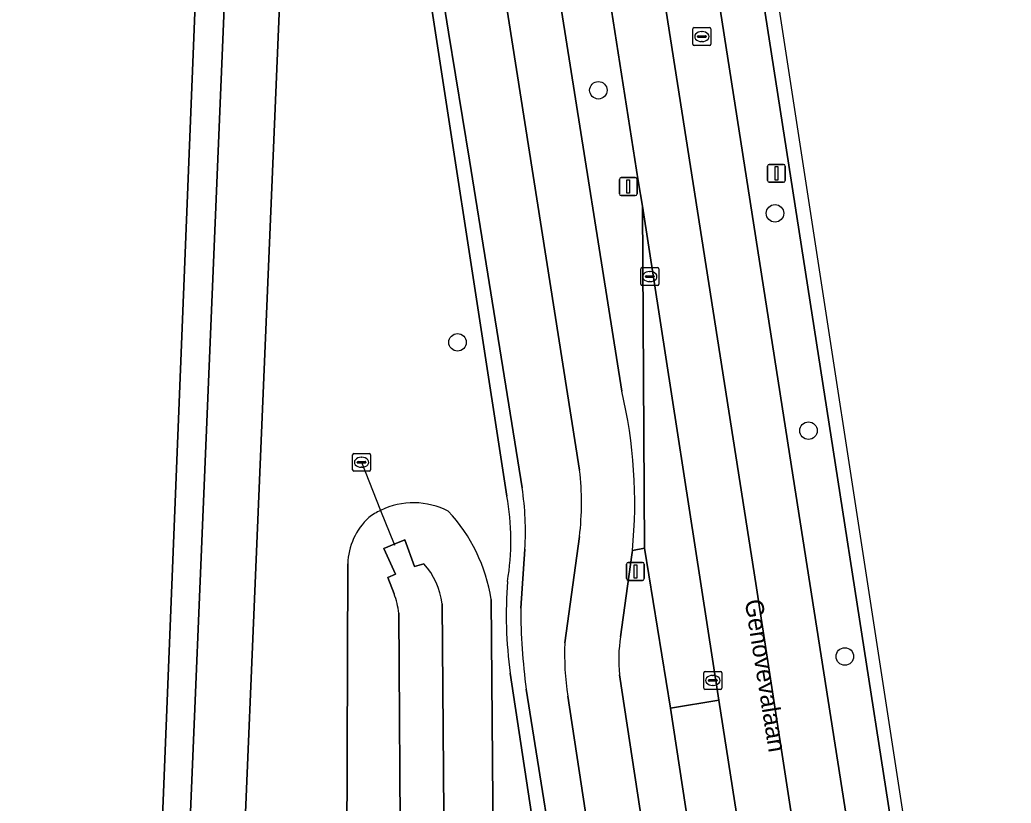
# Model space of a CAD drawing. Extents: x 160077 to 160948, y 386481 to 387498.
# Drawn here: x 160874.3 to 160929.7, y 386646.8 to 386690.5 of the extents above; entities that cross this region are included whole.
import ezdxf

# ---------------------------------------------------------------- set-up
doc = ezdxf.new("R2010")
doc.units = 0
for name, color, linetype in [('IMGEO_Berm_groen', 7, 'Continuous'), ('IMGEO_Boom', 7, 'Continuous'), ('IMGEO_Duiker', 7, 'Continuous'), ('IMGEO_Fietspad_gesloten', 7, 'Continuous'), ('IMGEO_Groenvoorziening', 7, 'Continuous'), ('IMGEO_Haag', 7, 'Continuous'), ('IMGEO_Kolk', 7, 'Continuous'), ('IMGEO_Lichtmast', 7, 'Continuous'), ('IMGEO_Oever', 7, 'Continuous'), ('IMGEO_Openbare_ruimte_label', 7, 'Continuous'), ('IMGEO_Pand', 7, 'Continuous'), ('IMGEO_Rijbaan_lokaal_gesloten', 7, 'Continuous'), ('IMGEO_Rijbaan_lokaal_open', 7, 'Continuous'), ('IMGEO_Rioolput', 7, 'Continuous'), ('IMGEO_Verkeersbordpaal', 7, 'Continuous'), ('IMGEO_Voetpad_open', 7, 'Continuous'), ('IMGEO_Waterloop', 7, 'Continuous')]:
    doc.layers.add(name, color=color, linetype=linetype)

msp = doc.modelspace()

# ---------------------------------------------------------------- linework, layer by layer
at = {"layer": 'IMGEO_Berm_groen'}
for points in [[(160897.369, 386737.508), (160904.547, 386691.056), (160907.917, 386669.794)], [(160919.87, 386665.664), (160913.686, 386705.403), (160912.703, 386711.723), (160910.272, 386711.332), (160911.241, 386705.121), (160917.504, 386664.971), (160926.397, 386608.154), (160926.545, 386606.95)], [(160908.51, 386660.887), (160909.184, 386661.008), (160909.078, 386680.121), (160908.823, 386681.535), (160906.216, 386698.255), (160905.269, 386704.322)], [(160928.998, 386607.004), (160928.692, 386608.878), (160919.87, 386665.664)]]:
    msp.add_lwpolyline(points, dxfattribs=at)
msp.add_arc((160881.265, 386663.546), 27.375, 354.4251, 13.1928, dxfattribs=at)
at = {"layer": 'IMGEO_Boom'}
for centre in [(160906.61, 386686.603), (160916.483, 386679.726), (160898.737, 386672.514), (160918.351, 386667.575), (160920.385, 386654.958)]:
    msp.add_circle(centre, 0.489, dxfattribs=at)
at = {"layer": 'IMGEO_Duiker'}
msp.add_lwpolyline([(160893.371, 386665.809), (160894.437, 386663.123), (160895.189, 386661.226), (160895.21, 386661.173)], dxfattribs=at)
at = {"layer": 'IMGEO_Fietspad_gesloten'}
for points in [[(160877.584, 386864.482), (160877.321, 386866.217), (160874.337, 386865.738), (160875.587, 386857.71), (160893.595, 386741.462), (160905.557, 386665.372)], [(160907.917, 386669.794), (160904.547, 386691.056), (160897.369, 386737.508)], [(160905.552, 386661.664), (160904.735, 386655.725)], [(160907.844, 386656.06), (160908.484, 386660.634), (160908.497, 386660.76), (160908.51, 386660.887)], [(160911.196, 386604.117), (160915.382, 386603.966), (160914.862, 386607.455), (160913.058, 386619.308), (160907.782, 386653.935)], [(160904.9, 386652.737), (160912.132, 386605.21)]]:
    msp.add_lwpolyline(points, dxfattribs=at)
for centre, radius, start, end in [((160881.265, 386663.546), 27.375, 354.4251, 13.1928), ((160889.769, 386663.539), 15.894, 353.2243, 6.6212), ((160916.466, 386654.745), 8.722, 171.3284, 185.3291), ((160919.563, 386655.045), 14.844, 177.3754, 188.946)]:
    msp.add_arc(centre, radius, start, end, dxfattribs=at)
at = {"layer": 'IMGEO_Groenvoorziening'}
for points in [[(160887.176, 386711.697), (160884.968, 386711.809), (160884.769, 386708.635), (160884.318, 386697.454), (160881.062, 386616.768), (160881.489, 386616.751), (160881.35, 386610.229), (160880.995, 386610.242), (160880.988, 386610.042), (160880.816, 386610.048), (160880.758, 386608.4), (160883.558, 386608.26), (160882.519, 386615.559), (160885.867, 386695.239), (160885.313, 386700.781)], [(160888.959, 386695.352), (160885.867, 386695.239), (160882.519, 386615.559), (160883.558, 386608.26), (160885.049, 386608.186), (160885.28, 386608.177)]]:
    msp.add_lwpolyline(points, close=True, dxfattribs=at)
for points in [[(160896.449, 386696.733), (160888.959, 386695.352), (160885.28, 386608.177), (160891.657, 386607.918), (160891.698, 386608.749), (160896.742, 386608.572), (160901.347, 386608.411), (160901.328, 386607.526), (160908.775, 386607.224), (160901.675, 386654.025)], [(160897.116, 386696.815), (160896.449, 386696.733), (160901.498, 386663.925)], [(160901.498, 386663.925), (160896.449, 386696.733)], [(160902.35, 386664.385), (160900.422, 386676.33), (160899.395, 386682.694), (160898.239, 386689.852), (160897.116, 386696.815)], [(160902.273, 386657.66), (160902.505, 386660.952)], [(160892.443, 386612.326), (160892.594, 386660.132)], [(160900.609, 386658.143), (160900.979, 386613.016)], [(160901.675, 386654.025), (160908.775, 386607.224), (160909.556, 386607.193), (160908.087, 386616.994), (160907.234, 386622.802), (160906.511, 386627.528), (160904.677, 386639.938), (160902.578, 386653.126)]]:
    msp.add_lwpolyline(points, dxfattribs=at)
for centre, radius, start, end in [((160885.373, 386661.899), 17.158, 356.8377, 8.3326), ((160887.612, 386661.454), 14.104, 350.6063, 10.09), ((160887.612, 386661.454), 14.104, 350.6063, 10.09), ((160896.283, 386659.296), 4.249, 62.8844, 115.7526), ((160896.333, 386659.996), 3.741, 133.1294, 177.9128), ((160896.346, 386659.189), 4.373, 115.888, 126.0141), ((160891.447, 386656.753), 9.267, 8.6244, 43.0382), ((160926.564, 386657.309), 25.105, 175.7903, 187.5167), ((160926.564, 386657.309), 25.105, 175.7903, 187.5167), ((160934.397, 386657.544), 32.124, 179.7926, 187.9043)]:
    msp.add_arc(centre, radius, start, end, dxfattribs=at)
at = {"layer": 'IMGEO_Haag'}
for points in [[(160900.422, 386676.33), (160899.395, 386682.694), (160898.239, 386689.852), (160897.116, 386696.815), (160896.449, 386696.733), (160901.498, 386663.925)], [(160902.35, 386664.385), (160900.422, 386676.33)], [(160902.273, 386657.66), (160902.505, 386660.952)], [(160901.675, 386654.025), (160908.775, 386607.224), (160909.556, 386607.193), (160908.087, 386616.994), (160907.234, 386622.802), (160906.511, 386627.528), (160904.677, 386639.938), (160902.578, 386653.126)]]:
    msp.add_lwpolyline(points, dxfattribs=at)
for centre, radius, start, end in [((160885.373, 386661.899), 17.158, 356.8377, 8.3326), ((160887.612, 386661.454), 14.104, 350.6063, 10.09), ((160926.564, 386657.309), 25.105, 175.7903, 187.5167), ((160934.397, 386657.544), 32.124, 179.7926, 187.9043)]:
    msp.add_arc(centre, radius, start, end, dxfattribs=at)
at = {"layer": 'IMGEO_Kolk'}
for p, q in [((160908.981, 386675.764), (160908.981, 386676.616)), ((160909.056, 386676.69), (160909.908, 386676.69)), ((160909.469, 386676.47), (160909.494, 386676.47)), ((160909.982, 386676.616), (160909.982, 386675.764)), ((160909.24, 386676.184), (160909.24, 386676.196)), ((160909.678, 386676.147), (160909.28, 386676.147)), ((160909.283, 386676.233), (160909.681, 386676.233)), ((160909.492, 386675.91), (160909.467, 386675.91)), ((160909.724, 386676.196), (160909.724, 386676.184)), ((160909.908, 386675.69), (160909.056, 386675.69)), ((160912.505, 386653.192), (160912.505, 386654.044)), ((160912.58, 386654.118), (160913.432, 386654.118)), ((160912.993, 386653.898), (160913.018, 386653.898)), ((160913.506, 386654.044), (160913.506, 386653.192)), ((160912.764, 386653.612), (160912.764, 386653.624)), ((160913.202, 386653.575), (160912.804, 386653.575)), ((160912.807, 386653.661), (160913.205, 386653.661)), ((160913.016, 386653.338), (160912.991, 386653.338)), ((160913.248, 386653.624), (160913.248, 386653.612)), ((160913.432, 386653.118), (160912.58, 386653.118))]:
    msp.add_line(p, q, dxfattribs=at)
for points in [[(160908.981, 386675.764), (160908.981, 386676.616)], [(160909.056, 386676.69), (160909.908, 386676.69)], [(160909.982, 386676.616), (160909.982, 386675.764)], [(160909.908, 386675.69), (160909.056, 386675.69)], [(160912.505, 386653.192), (160912.505, 386654.044)], [(160912.58, 386654.118), (160913.432, 386654.118)], [(160913.506, 386654.044), (160913.506, 386653.192)], [(160913.432, 386653.118), (160912.58, 386653.118)]]:
    msp.add_lwpolyline(points, dxfattribs=at)
for centre, radius, start, end in [((160909.058, 386676.614), 0.0765, 91.552, 178.448), ((160909.058, 386676.614), 0.0765, 91.552, 178.448), ((160909.906, 386676.614), 0.0765, 1.552, 88.448), ((160909.906, 386676.614), 0.0765, 1.552, 88.448), ((160909.28, 386676.193), 0.0403, 85.8775, 175.7526), ((160909.277, 386676.183), 0.0366, 178.938, 274.7102), ((160909.681, 386676.19), 0.043, 264.8664, 352.4533), ((160909.685, 386676.195), 0.0386, 1.7309, 96.639), ((160909.058, 386675.766), 0.0765, 181.552, 268.448), ((160909.058, 386675.766), 0.0765, 181.552, 268.448), ((160909.906, 386675.766), 0.0765, 271.552, 358.448), ((160909.906, 386675.766), 0.0765, 271.552, 358.448), ((160912.582, 386654.042), 0.0765, 91.552, 178.448), ((160912.582, 386654.042), 0.0765, 91.552, 178.448), ((160913.43, 386654.042), 0.0765, 1.552, 88.448), ((160913.43, 386654.042), 0.0765, 1.552, 88.448), ((160912.582, 386653.194), 0.0765, 181.552, 268.448), ((160912.582, 386653.194), 0.0765, 181.552, 268.448), ((160912.804, 386653.621), 0.0403, 85.8775, 175.7526), ((160912.801, 386653.611), 0.0366, 178.938, 274.7102), ((160913.205, 386653.618), 0.043, 264.8664, 352.4533), ((160913.209, 386653.623), 0.0386, 1.7309, 96.639), ((160913.43, 386653.194), 0.0765, 271.552, 358.448), ((160913.43, 386653.194), 0.0765, 271.552, 358.448)]:
    msp.add_arc(centre, radius, start, end, dxfattribs=at)
for centre, major_axis, ratio, start_param, end_param in [((160909.468, 386676.19), (-0.387, 0.002), 0.722429, 4.712389, 7.853982), ((160909.493, 386676.19), (-0.39, 0.002), 0.717154, 1.570796, 4.712389), ((160912.992, 386653.618), (-0.387, 0.002), 0.722429, 4.712389, 7.853982), ((160913.017, 386653.618), (-0.39, 0.002), 0.717154, 1.570796, 4.712389)]:
    msp.add_ellipse(centre, major_axis=major_axis, ratio=ratio, start_param=start_param, end_param=end_param, dxfattribs=at)
at = {"layer": 'IMGEO_Lichtmast'}
for p, q in [((160907.783, 386680.818), (160907.783, 386681.618)), ((160907.783, 386681.618), (160907.783, 386680.818)), ((160907.883, 386681.718), (160908.673, 386681.718)), ((160908.673, 386681.718), (160907.883, 386681.718)), ((160908.773, 386681.618), (160908.773, 386680.818)), ((160908.773, 386680.818), (160908.773, 386681.618)), ((160908.673, 386680.718), (160907.883, 386680.718)), ((160907.883, 386680.718), (160908.673, 386680.718)), ((160908.181, 386659.312), (160908.181, 386660.112)), ((160908.181, 386660.112), (160908.181, 386659.312)), ((160908.281, 386660.212), (160909.071, 386660.212)), ((160909.071, 386660.212), (160908.281, 386660.212)), ((160909.171, 386660.112), (160909.171, 386659.312)), ((160909.171, 386659.312), (160909.171, 386660.112)), ((160909.071, 386659.212), (160908.281, 386659.212)), ((160908.281, 386659.212), (160909.071, 386659.212))]:
    msp.add_line(p, q, dxfattribs=at)
for points in [[(160908.203, 386681.593), (160908.353, 386681.593), (160908.353, 386680.843), (160908.203, 386680.843), (160908.203, 386681.593)], [(160908.601, 386660.087), (160908.751, 386660.087), (160908.751, 386659.337), (160908.601, 386659.337), (160908.601, 386660.087)]]:
    msp.add_lwpolyline(points, dxfattribs=at)
for centre, start, end in [((160907.883, 386681.618), 90, 180), ((160907.883, 386681.618), 90, 180), ((160908.673, 386681.618), 0, 90), ((160908.673, 386681.618), 360, 90), ((160907.883, 386680.818), 180, 270), ((160907.883, 386680.818), 180, 270), ((160908.673, 386680.818), 270, 0), ((160908.673, 386680.818), 270, 0), ((160908.281, 386660.112), 90, 180), ((160908.281, 386660.112), 90, 180), ((160909.071, 386660.112), 0, 90), ((160909.071, 386660.112), 360, 90), ((160908.281, 386659.312), 180, 270), ((160908.281, 386659.312), 180, 270), ((160909.071, 386659.312), 270, 0), ((160909.071, 386659.312), 270, 0)]:
    msp.add_arc(centre, 0.1, start, end, dxfattribs=at)
at = {"layer": 'IMGEO_Oever'}
for points in [[(160895.192, 386658.456), (160894.848, 386659.379), (160895.271, 386659.566), (160894.622, 386660.984), (160895.189, 386661.226), (160895.783, 386661.48), (160896.336, 386659.991), (160896.843, 386660.131)], [(160892.594, 386660.132), (160892.443, 386612.326)], [(160897.867, 386657.9), (160898.228, 386613.354)], [(160900.979, 386613.016), (160900.609, 386658.143)], [(160898.228, 386613.354), (160897.498, 386613.317), (160897.552, 386611.719), (160896.918, 386611.733), (160896.307, 386611.747), (160896.393, 386613.312), (160895.74, 386613.336), (160895.451, 386657.378)]]:
    msp.add_lwpolyline(points, dxfattribs=at)
for centre, radius, start, end in [((160896.283, 386659.296), 4.249, 62.8844, 115.7526), ((160896.333, 386659.996), 3.741, 133.1294, 177.9128), ((160896.346, 386659.189), 4.373, 115.888, 126.0141), ((160891.447, 386656.753), 9.267, 8.6244, 43.0382), ((160894.045, 386657.496), 3.844, 6.0322, 43.2768), ((160891.108, 386656.905), 4.369, 6.2201, 20.7995)]:
    msp.add_arc(centre, radius, start, end, dxfattribs=at)
at = {"layer": 'IMGEO_Pand'}
msp.add_lwpolyline([(160873.453, 386609.764), (160877.531, 386609.622), (160877.561, 386610.481), (160879.979, 386610.396), (160879.968, 386610.077), (160880.816, 386610.048), (160880.988, 386610.042), (160880.995, 386610.242), (160881.35, 386610.229), (160881.489, 386616.751), (160881.062, 386616.768), (160884.318, 386697.454)], dxfattribs=at)
at = {"layer": 'IMGEO_Rijbaan_lokaal_gesloten'}
for points in [[(160929.683, 386606.968), (160914.518, 386705.52), (160913.686, 386705.403), (160919.87, 386665.664), (160928.692, 386608.878), (160928.998, 386607.004)], [(160908.255, 386704.721), (160905.269, 386704.322), (160906.216, 386698.255), (160908.823, 386681.535), (160909.078, 386680.121), (160913.334, 386652.515), (160917.077, 386628.612), (160917.763, 386624.203), (160917.795, 386623.999), (160917.972, 386622.499), (160918.77, 386613.294), (160919.147, 386609.053), (160919.217, 386608.112), (160919.209, 386607.333), (160923.401, 386607.114), (160915.415, 386659.038)], [(160911.241, 386705.121), (160908.255, 386704.721), (160915.415, 386659.038), (160923.401, 386607.114), (160926.545, 386606.95), (160926.397, 386608.154), (160917.504, 386664.971)], [(160917.077, 386628.612), (160913.334, 386652.515), (160910.636, 386652.071), (160913.315, 386634.483), (160916.847, 386629.204)]]:
    msp.add_lwpolyline(points, close=True, dxfattribs=at)
at = {"layer": 'IMGEO_Rijbaan_lokaal_open'}
msp.add_lwpolyline([(160909.184, 386661.008), (160910.636, 386652.071), (160913.334, 386652.515), (160909.078, 386680.121)], close=True, dxfattribs=at)
at = {"layer": 'IMGEO_Rioolput'}
for p, q in [((160911.891, 386689.177), (160911.891, 386690.029)), ((160911.966, 386690.103), (160912.818, 386690.103)), ((160912.379, 386689.883), (160912.404, 386689.883)), ((160912.892, 386690.029), (160912.892, 386689.177)), ((160912.15, 386689.597), (160912.15, 386689.609)), ((160912.588, 386689.56), (160912.19, 386689.56)), ((160912.193, 386689.646), (160912.591, 386689.646)), ((160912.402, 386689.323), (160912.377, 386689.323)), ((160912.634, 386689.609), (160912.634, 386689.597)), ((160912.818, 386689.103), (160911.966, 386689.103)), ((160892.87, 386665.383), (160892.87, 386666.235)), ((160892.945, 386666.309), (160893.797, 386666.309)), ((160893.358, 386666.089), (160893.383, 386666.089)), ((160893.871, 386666.235), (160893.871, 386665.383)), ((160893.129, 386665.803), (160893.129, 386665.815)), ((160893.567, 386665.766), (160893.169, 386665.766)), ((160893.172, 386665.852), (160893.57, 386665.852)), ((160893.381, 386665.529), (160893.356, 386665.529)), ((160893.613, 386665.815), (160893.613, 386665.803)), ((160893.797, 386665.309), (160892.945, 386665.309))]:
    msp.add_line(p, q, dxfattribs=at)
for points in [[(160911.891, 386689.177), (160911.891, 386690.029)], [(160911.966, 386690.103), (160912.818, 386690.103)], [(160912.892, 386690.029), (160912.892, 386689.177)], [(160912.818, 386689.103), (160911.966, 386689.103)], [(160892.87, 386665.383), (160892.87, 386666.235)], [(160892.945, 386666.309), (160893.797, 386666.309)], [(160893.871, 386666.235), (160893.871, 386665.383)], [(160893.797, 386665.309), (160892.945, 386665.309)]]:
    msp.add_lwpolyline(points, dxfattribs=at)
for centre, radius, start, end in [((160911.968, 386690.027), 0.0765, 91.552, 178.448), ((160911.968, 386690.027), 0.0765, 91.552, 178.448), ((160912.816, 386690.027), 0.0765, 1.552, 88.448), ((160912.816, 386690.027), 0.0765, 1.552, 88.448), ((160912.19, 386689.606), 0.0403, 85.8775, 175.7526), ((160912.187, 386689.596), 0.0366, 178.938, 274.7102), ((160912.591, 386689.603), 0.043, 264.8664, 352.4533), ((160912.595, 386689.608), 0.0386, 1.7309, 96.639), ((160911.968, 386689.179), 0.0765, 181.552, 268.448), ((160911.968, 386689.179), 0.0765, 181.552, 268.448), ((160912.816, 386689.179), 0.0765, 271.552, 358.448), ((160912.816, 386689.179), 0.0765, 271.552, 358.448), ((160892.947, 386666.233), 0.0765, 91.552, 178.448), ((160892.947, 386666.233), 0.0765, 91.552, 178.448), ((160893.795, 386666.233), 0.0765, 1.552, 88.448), ((160893.795, 386666.233), 0.0765, 1.552, 88.448), ((160892.947, 386665.385), 0.0765, 181.552, 268.448), ((160892.947, 386665.385), 0.0765, 181.552, 268.448), ((160893.169, 386665.812), 0.0403, 85.8775, 175.7526), ((160893.166, 386665.802), 0.0366, 178.938, 274.7102), ((160893.57, 386665.809), 0.043, 264.8664, 352.4533), ((160893.574, 386665.814), 0.0386, 1.7309, 96.639), ((160893.795, 386665.385), 0.0765, 271.552, 358.448), ((160893.795, 386665.385), 0.0765, 271.552, 358.448)]:
    msp.add_arc(centre, radius, start, end, dxfattribs=at)
for centre, major_axis, ratio, start_param, end_param in [((160912.378, 386689.603), (-0.387, 0.002), 0.722429, 4.712389, 7.853982), ((160912.403, 386689.603), (-0.39, 0.002), 0.717154, 1.570796, 4.712389), ((160893.357, 386665.809), (-0.387, 0.002), 0.722429, 4.712389, 7.853982), ((160893.382, 386665.809), (-0.39, 0.002), 0.717154, 1.570796, 4.712389)]:
    msp.add_ellipse(centre, major_axis=major_axis, ratio=ratio, start_param=start_param, end_param=end_param, dxfattribs=at)
at = {"layer": 'IMGEO_Verkeersbordpaal'}
for p, q in [((160916.063, 386681.558), (160916.063, 386682.358)), ((160916.063, 386682.358), (160916.063, 386681.558)), ((160916.163, 386682.458), (160916.953, 386682.458)), ((160916.953, 386682.458), (160916.163, 386682.458)), ((160917.053, 386682.358), (160917.053, 386681.558)), ((160917.053, 386681.558), (160917.053, 386682.358)), ((160916.953, 386681.458), (160916.163, 386681.458)), ((160916.163, 386681.458), (160916.953, 386681.458))]:
    msp.add_line(p, q, dxfattribs=at)
msp.add_lwpolyline([(160916.483, 386682.333), (160916.633, 386682.333), (160916.633, 386681.583), (160916.483, 386681.583), (160916.483, 386682.333)], dxfattribs=at)
for centre, start, end in [((160916.163, 386682.358), 90, 180), ((160916.163, 386682.358), 90, 180), ((160916.953, 386682.358), 0, 90), ((160916.953, 386682.358), 360, 90), ((160916.163, 386681.558), 180, 270), ((160916.163, 386681.558), 180, 270), ((160916.953, 386681.558), 270, 0), ((160916.953, 386681.558), 270, 0)]:
    msp.add_arc(centre, 0.1, start, end, dxfattribs=at)
at = {"layer": 'IMGEO_Voetpad_open'}
for points in [[(160905.557, 386665.372), (160893.595, 386741.462), (160875.587, 386857.71)], [(160889.589, 386745.789), (160890.457, 386740.284), (160890.92, 386737.359), (160891.128, 386736.046), (160891.576, 386733.209), (160894.325, 386715.828), (160895.208, 386710.246), (160897.116, 386696.815), (160898.239, 386689.852), (160899.395, 386682.694), (160900.422, 386676.33), (160902.35, 386664.385)], [(160904.735, 386655.725), (160905.552, 386661.664)], [(160902.505, 386660.952), (160902.273, 386657.66)], [(160910.636, 386652.071), (160909.184, 386661.008), (160908.51, 386660.887), (160908.497, 386660.76), (160908.484, 386660.634), (160907.844, 386656.06)], [(160907.782, 386653.935), (160913.058, 386619.308), (160915.131, 386619.648), (160915.074, 386620.023), (160914.524, 386623.674), (160917.763, 386624.203), (160917.077, 386628.612), (160916.847, 386629.204), (160913.315, 386634.483), (160910.636, 386652.071)], [(160902.578, 386653.126), (160904.677, 386639.938), (160906.511, 386627.528), (160907.234, 386622.802), (160908.087, 386616.994), (160909.556, 386607.193), (160908.775, 386607.224), (160901.328, 386607.526), (160896.694, 386607.714), (160891.657, 386607.918), (160885.28, 386608.177), (160885.049, 386608.186), (160883.558, 386608.26), (160880.758, 386608.4), (160869.869, 386608.943)], [(160912.132, 386605.21), (160904.9, 386652.737)]]:
    msp.add_lwpolyline(points, dxfattribs=at)
for centre, radius, start, end in [((160889.769, 386663.539), 15.894, 353.2243, 6.6212), ((160885.373, 386661.899), 17.158, 356.8377, 8.3326), ((160934.397, 386657.544), 32.124, 179.7926, 187.9043), ((160916.466, 386654.745), 8.722, 171.3284, 185.3291), ((160919.563, 386655.045), 14.844, 177.3754, 188.946)]:
    msp.add_arc(centre, radius, start, end, dxfattribs=at)
at = {"layer": 'IMGEO_Waterloop'}
for points in [[(160895.783, 386661.48), (160895.189, 386661.226), (160894.622, 386660.984), (160895.271, 386659.566), (160894.848, 386659.379), (160895.192, 386658.456)], [(160896.843, 386660.131), (160896.336, 386659.991), (160895.783, 386661.48)], [(160895.451, 386657.378), (160895.74, 386613.336), (160896.393, 386613.312), (160896.307, 386611.747), (160896.918, 386611.733), (160897.552, 386611.719), (160897.498, 386613.317), (160898.228, 386613.354), (160897.867, 386657.9)]]:
    msp.add_lwpolyline(points, dxfattribs=at)
for centre, radius, start, end in [((160894.045, 386657.496), 3.844, 6.0322, 43.2768), ((160891.108, 386656.905), 4.369, 6.2201, 20.7995)]:
    msp.add_arc(centre, radius, start, end, dxfattribs=at)

# ---------------------------------------------------------------- texts
at = {"layer": 'IMGEO_Openbare_ruimte_label'}
msp.add_text('Genovevalaan', height=1, rotation=279.0292, dxfattribs=at).set_placement((160914.787, 386658.07))

doc.saveas('drawing.dxf')
